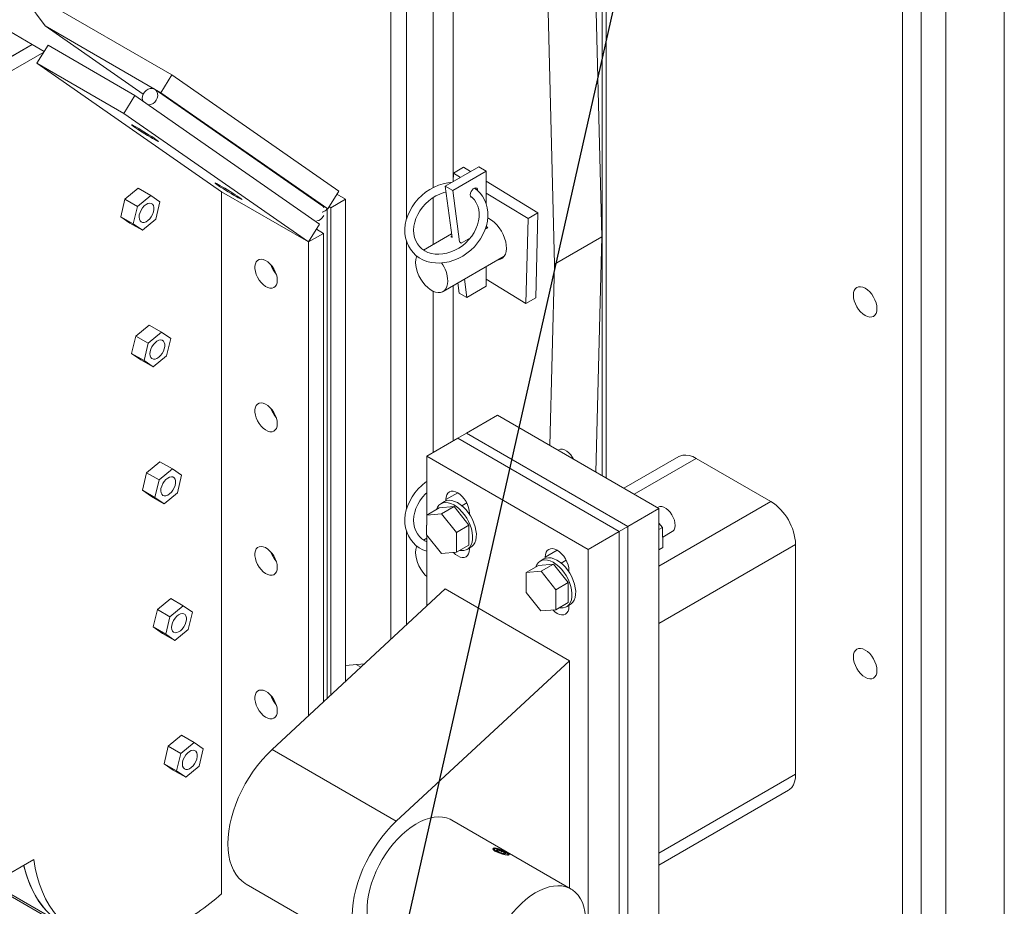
# Model space of a CAD drawing. Header units: millimetres. Extents: x 525 to 29324, y 175 to 20618.
# Tile 332 of 588: x 20496 to 21056, y 11142 to 11646. Entities that reach past the tile are written whole.
import ezdxf

# ---------------------------------------------------------------- set-up
doc = ezdxf.new("R2010")
doc.units = ezdxf.units.MM
doc.linetypes.add('SLD-Continua', pattern=[0])
doc.layers.add('COTAS', color=1, linetype='SLD-Continua')
doc.styles.get("Standard").update_dxf_attribs({"font": 'ARIALN.TTF'})
doc.dimstyles.new('SLDDIMSTYLE1', dxfattribs={"dimtxt": 0.18, "dimasz": 122.5, "dimexe": 0, "dimexo": 0.0625, "dimgap": 0, "dimtad": 0, "dimtih": 1, "dimtoh": 1, "dimdec": 0, "dimrnd": 1e-09, "dimzin": 0, "dimdsep": 46, "dimtxsty": 'Standard', "dimblk1": 'NONE', "dimblk2": 'NONE', "dimsah": 1, "dimcen": 0.09, "dimadec": 0, "dimazin": 0, "dimtfac": 122.5, "dimtdec": 0, "dimtofl": 0, "dimtmove": 0, "dimatfit": 3, "dimldrblk": 'NONE', "dimfxl": 1, "dimfrac": 2, "dimtolj": 1, "dimtzin": 0, "dimarcsym": 0})

# ---------------------------------------------------------------- blocks, each defined once
blk = doc.blocks.new('_None')

msp = doc.modelspace()

# ---------------------------------------------------------------- linework, layer by layer
at = {"color": 7, "linetype": 'SLD-Continua', "lineweight": 18, "ltscale": 35}
for p, q in [((21056.35, 11930.45), (21056.35, 10931.38)), ((21056.35, 11930.45), (21056.35, 10931.38)), ((21056.35, 11930.45), (21056.35, 10931.38)), ((21056.35, 11930.45), (21056.35, 10931.38)), ((21056.35, 11930.45), (21056.35, 10931.38)), ((21056.35, 11930.45), (21056.35, 10931.38)), ((21023.11, 10845.58), (21023.11, 11923.55)), ((21023.11, 10845.58), (21023.11, 11923.55)), ((21023.11, 10845.58), (21023.11, 11923.55)), ((21023.11, 10845.58), (21023.11, 11923.55)), ((21023.11, 10845.58), (21023.11, 11923.55)), ((21023.11, 10845.58), (21023.11, 11923.55)), ((21008.97, 10837.42), (21008.97, 11915.39)), ((21008.97, 10837.42), (21008.97, 11915.39)), ((21008.97, 10837.42), (21008.97, 11915.39)), ((21008.97, 10837.42), (21008.97, 11915.39)), ((21008.97, 10837.42), (21008.97, 11915.39)), ((21008.97, 10837.42), (21008.97, 11915.39)), ((21008.97, 10837.42), (21008.97, 11915.39)), ((20998.37, 10831.3), (20998.37, 11909.27)), ((20827.46, 11748.66), (20827.46, 11386.49)), ((20829.72, 11753.01), (20829.72, 11385.19)), ((20827.28, 11522.39), (20821.83, 11739.2)), ((20800.34, 11506.84), (20794.66, 11732.77)), ((20707.16, 11293.4), (20707.16, 11671.92)), ((20716.14, 11532.71), (20716.14, 11672.34)), ((20582.5, 11614.61), (20502.6, 11660.73)), ((20742.64, 11553.78), (20742.64, 11659.6)), ((20464.08, 11654.35), (20502.97, 11631.9)), ((20499.98, 11656.47), (20510.46, 11642.35)), ((20731.16, 11550.4), (20731.16, 11656.5)), ((20510.46, 11642.35), (20566.18, 11603.58)), ((20510.46, 11642.35), (20576.22, 11604.4)), ((20502.97, 11631.9), (20276.69, 11501.31)), ((20503.05, 11631.85), (20283.43, 11505.1)), ((20503.07, 11631.83), (20502.97, 11631.9)), ((20509.84, 11627.92), (20503.05, 11631.85)), ((20511.99, 11631.42), (20505.71, 11621.2)), ((20561.49, 11602.85), (20511.99, 11631.42)), ((20509.54, 11627.43), (20308.34, 11511.31)), ((20555.2, 11592.64), (20505.71, 11621.2)), ((20610.82, 11548.06), (20505.71, 11621.2)), ((20576.22, 11604.4), (20582.5, 11614.61)), ((20582.5, 11614.61), (20677.53, 11548.49)), ((20561.49, 11602.85), (20555.2, 11592.64)), ((20666.6, 11529.71), (20561.49, 11602.85)), ((20667.95, 11540.17), (20572.92, 11606.29)), ((20576.22, 11604.4), (20671.24, 11538.28)), ((20660.32, 11519.5), (20555.2, 11592.64)), ((20738.15, 11551.19), (20757.24, 11562.21)), ((20742.39, 11548.74), (20761.48, 11559.76)), ((20742.81, 11558.72), (20742.69, 11553.81)), ((20742.81, 11558.72), (20748.47, 11561.98)), ((20746.88, 11556.23), (20742.81, 11558.72)), ((20752.54, 11559.49), (20748.47, 11561.98)), ((20757.24, 11562.21), (20761.48, 11559.76)), ((20761.48, 11559.76), (20761.48, 11540.99)), ((20790.88, 11536.06), (20761.48, 11554.03)), ((20563.39, 11550.06), (20555.8, 11543.79)), ((20570.46, 11545.98), (20562.88, 11539.71)), ((20570.46, 11545.98), (20563.39, 11550.06)), ((20575.67, 11542.35), (20570.46, 11545.98)), ((20660.32, 11519.5), (20610.82, 11548.06)), ((20610.82, 11148.73), (20610.82, 11548.06)), ((20660.32, 11519.5), (20610.82, 11548.06)), ((20671.24, 11538.28), (20677.53, 11548.49)), ((20681.39, 11543.88), (20676.45, 11546.73)), ((20738.15, 11551.19), (20742.39, 11548.74)), ((20741.96, 11522.04), (20738.15, 11551.19)), ((20746.21, 11519.59), (20742.39, 11548.74)), ((20785.22, 11532.8), (20761.48, 11547.31)), ((20555.8, 11543.79), (20553.44, 11533.89)), ((20562.88, 11539.71), (20555.8, 11543.79)), ((20573.3, 11532.45), (20575.67, 11542.35)), ((20672.9, 11538.98), (20681.39, 11543.88)), ((20681.39, 11543.88), (20681.39, 11269.53)), ((20731.16, 11518.03), (20731.16, 11544.63)), ((20562.88, 11539.71), (20560.51, 11529.81)), ((20667.83, 11540.25), (20671.24, 11538.28)), ((20670.83, 11259.76), (20670.83, 11538.52)), ((20672, 11539.5), (20672.9, 11538.98)), ((20672.9, 11538.98), (20672.9, 11261.68)), ((20785.22, 11532.8), (20790.88, 11536.06)), ((20789.63, 11487.81), (20790.88, 11536.06)), ((20560.51, 11529.81), (20553.44, 11533.89)), ((20553.44, 11533.89), (20558.65, 11530.26)), ((20565.72, 11526.18), (20558.65, 11530.26)), ((20560.51, 11529.81), (20565.72, 11526.18)), ((20565.72, 11526.18), (20573.3, 11532.45)), ((20660.32, 11519.5), (20666.6, 11529.71)), ((20668.62, 11534.02), (20668.91, 11534.55)), ((20783.97, 11484.54), (20785.22, 11532.8)), ((20668.8, 11524.39), (20660.32, 11519.5)), ((20668.8, 11524.39), (20664.76, 11526.72)), ((20668.8, 11524.39), (20668.8, 11257.88)), ((20741.69, 11524.11), (20725.77, 11514.92)), ((20762.37, 11527.6), (20760.88, 11526.74)), ((20761.48, 11528.54), (20761.48, 11527.09)), ((20660.32, 11250.02), (20660.32, 11519.5)), ((20716.14, 11367.75), (20716.14, 11519.72)), ((20741.88, 11522.71), (20741.22, 11522.33)), ((20752.4, 11521.85), (20747.23, 11518.87)), ((20800.34, 11506.84), (20827.28, 11522.39)), ((20827.28, 11522.39), (20823.89, 11388.55)), ((20736.87, 11491.31), (20771.71, 11511.42)), ((20800.34, 11506.84), (20797.73, 11403.65)), ((20761.48, 11505.52), (20761.48, 11494.43)), ((20746.1, 11490.44), (20745.35, 11496.2)), ((20750.34, 11488), (20748.99, 11498.31)), ((20761.48, 11498.29), (20783.97, 11484.54)), ((20731.16, 11399.72), (20731.16, 11491.54)), ((20742.64, 11406.35), (20742.64, 11494.64)), ((20746.1, 11490.44), (20750.34, 11488)), ((20761.48, 11494.43), (20750.34, 11488)), ((20783.97, 11484.54), (20789.63, 11487.81)), ((20569.55, 11472.26), (20561.97, 11465.99)), ((20576.62, 11468.18), (20569.04, 11461.91)), ((20576.62, 11468.18), (20569.55, 11472.26)), ((20581.83, 11464.55), (20576.62, 11468.18)), ((20561.97, 11465.99), (20559.6, 11456.09)), ((20569.04, 11461.91), (20561.97, 11465.99)), ((20569.04, 11461.91), (20566.67, 11452.01)), ((20579.46, 11454.66), (20581.83, 11464.55)), ((20566.67, 11452.01), (20559.6, 11456.09)), ((20559.6, 11456.09), (20564.81, 11452.47)), ((20571.88, 11448.38), (20564.81, 11452.47)), ((20566.67, 11452.01), (20571.88, 11448.38)), ((20571.88, 11448.38), (20579.46, 11454.66)), ((20750.17, 11410.7), (20767.85, 11420.9)), ((20859.77, 11367.84), (20767.85, 11420.9)), ((20727.54, 11397.64), (20745.22, 11407.84)), ((20750.17, 11410.7), (20745.22, 11407.84)), ((20745.22, 11407.84), (20837.14, 11354.79)), ((20837.14, 11354.79), (20745.22, 11407.84)), ((20750.17, 11410.7), (20842.09, 11357.64)), ((20842.09, 11357.64), (20750.17, 11410.7)), ((20802.74, 11401.28), (20802.29, 11401.02)), ((20819.47, 11344.58), (20727.54, 11397.64)), ((20727.54, 11397.64), (20727.54, 11358.46)), ((20870.99, 11397.37), (20839.8, 11379.37)), ((20845.66, 11375.99), (20880.99, 11396.38)), ((20923.41, 11371.89), (20880.99, 11396.38)), ((20575.71, 11394.46), (20568.13, 11388.19)), ((20582.78, 11390.38), (20575.2, 11384.11)), ((20582.78, 11390.38), (20575.71, 11394.46)), ((20587.99, 11386.76), (20582.78, 11390.38)), ((20568.13, 11388.19), (20565.76, 11378.3)), ((20575.2, 11384.11), (20568.13, 11388.19)), ((20575.2, 11384.11), (20572.83, 11374.21)), ((20585.63, 11376.86), (20587.99, 11386.76)), ((20572.83, 11374.21), (20565.76, 11378.3)), ((20565.76, 11378.3), (20570.97, 11374.67)), ((20578.04, 11370.59), (20570.97, 11374.67)), ((20572.83, 11374.21), (20578.04, 11370.59)), ((20578.04, 11370.59), (20585.63, 11376.86)), ((20738.5, 11372.94), (20745.22, 11376.81)), ((20738.5, 11372.94), (20738.5, 11372.21)), ((20734.63, 11368.2), (20727.56, 11364.12)), ((20743.12, 11368.93), (20734.63, 11368.2)), ((20737.72, 11371.84), (20735.6, 11370.62)), ((20743.12, 11368.93), (20736.05, 11364.85)), ((20751.6, 11358.35), (20743.12, 11368.93)), ((20750.37, 11371.06), (20747.57, 11369.44)), ((20842.09, 11357.64), (20859.77, 11367.84)), ((20859.31, 11368.64), (20858.85, 11368.37)), ((20859.77, 11335.16), (20923.41, 11371.89)), ((20859.77, 11057.52), (20859.77, 11367.84)), ((20727.56, 11364.12), (20727.53, 11352.82)), ((20736.05, 11364.85), (20727.56, 11364.12)), ((20744.53, 11354.27), (20736.05, 11364.85)), ((20751.94, 11364.45), (20751.94, 11365.18)), ((20751.6, 11358.35), (20744.53, 11354.27)), ((20751.57, 11347.05), (20751.6, 11358.35)), ((20842.09, 11357.64), (20837.14, 11354.79)), ((20842.09, 11357.64), (20842.09, 11071.82)), ((20842.09, 11047.32), (20842.09, 11357.64)), ((20859.77, 11359.49), (20861.75, 11357.12)), ((20861.75, 11357.12), (20859.77, 11355.98)), ((20861.75, 11357.12), (20862.03, 11345.65)), ((20716.14, 11301.71), (20716.14, 11354.76)), ((20727.54, 11350.99), (20725.77, 11349.96)), ((20727.53, 11352.82), (20736, 11342.24)), ((20727.54, 11352.8), (20727.54, 11312.28)), ((20744.5, 11342.97), (20744.53, 11354.27)), ((20819.47, 11344.58), (20837.14, 11354.79)), ((20837.14, 11354.79), (20837.14, 11068.96)), ((20837.14, 11068.96), (20837.14, 11354.79)), ((20861.88, 11351.65), (20867.31, 11354.78)), ((20751.57, 11347.05), (20744.5, 11342.97)), ((20750.6, 11344.64), (20752.72, 11345.86)), ((20751.94, 11344.77), (20751.94, 11345.41)), ((20795.07, 11340.29), (20801.79, 11344.17)), ((20819.47, 11058.76), (20819.47, 11344.58)), ((20859.77, 11302.51), (20937.55, 11347.4)), ((20862.03, 11345.65), (20859.77, 11344.34)), ((20937.55, 11216.74), (20937.55, 11347.4)), ((20736, 11342.24), (20744.5, 11342.97)), ((20794.29, 11339.19), (20792.17, 11337.97)), ((20795.07, 11340.29), (20795.07, 11339.56)), ((20791.2, 11335.55), (20784.12, 11331.47)), ((20799.69, 11336.28), (20791.2, 11335.55)), ((20799.69, 11336.28), (20792.62, 11332.2)), ((20808.17, 11325.71), (20799.69, 11336.28)), ((20806.94, 11338.41), (20804.14, 11336.79)), ((20784.12, 11331.47), (20784.1, 11320.17)), ((20792.62, 11332.2), (20784.12, 11331.47)), ((20801.1, 11321.63), (20792.62, 11332.2)), ((20808.51, 11331.81), (20808.51, 11332.53)), ((20738.15, 11322.1), (20639.54, 11230.77)), ((20808.86, 11281.29), (20738.15, 11322.1)), ((20808.17, 11325.71), (20801.1, 11321.63)), ((20808.14, 11314.41), (20808.17, 11325.71)), ((20581.87, 11316.67), (20574.29, 11310.4)), ((20588.95, 11312.59), (20581.87, 11316.67)), ((20784.1, 11320.17), (20792.57, 11309.6)), ((20801.07, 11310.32), (20801.1, 11321.63)), ((20588.95, 11312.59), (20581.36, 11306.32)), ((20594.16, 11308.96), (20588.95, 11312.59)), ((20808.14, 11314.41), (20801.07, 11310.32)), ((20807.17, 11311.99), (20809.29, 11313.21)), ((20808.51, 11312.12), (20808.51, 11312.76)), ((20574.29, 11310.4), (20571.92, 11300.5)), ((20581.36, 11306.32), (20574.29, 11310.4)), ((20581.36, 11306.32), (20578.99, 11296.42)), ((20591.79, 11299.06), (20594.16, 11308.96)), ((20792.57, 11309.6), (20801.07, 11310.32)), ((20578.99, 11296.42), (20571.92, 11300.5)), ((20571.92, 11300.5), (20577.14, 11296.87)), ((20584.21, 11292.79), (20577.14, 11296.87)), ((20578.99, 11296.42), (20584.21, 11292.79)), ((20584.21, 11292.79), (20591.79, 11299.06)), ((20692.2, 11279.55), (20681.39, 11278.61)), ((20690.07, 11277.58), (20687.38, 11279.13)), ((20808.86, 11281.29), (20710.25, 11189.96)), ((20808.86, 11151.95), (20808.86, 11281.29)), ((20588.04, 11238.87), (20580.46, 11232.6)), ((20595.11, 11234.79), (20588.04, 11238.87)), ((20580.46, 11232.6), (20578.09, 11222.7)), ((20587.53, 11228.52), (20580.46, 11232.6)), ((20595.11, 11234.79), (20587.53, 11228.52)), ((20600.32, 11231.16), (20595.11, 11234.79)), ((20587.53, 11228.52), (20585.16, 11218.62)), ((20597.95, 11221.27), (20600.32, 11231.16)), ((20710.25, 11189.96), (20639.54, 11230.77)), ((20585.16, 11218.62), (20578.09, 11222.7)), ((20578.09, 11222.7), (20583.3, 11219.08)), ((20590.37, 11214.99), (20597.95, 11221.27)), ((20590.37, 11214.99), (20583.3, 11219.08)), ((20585.16, 11218.62), (20590.37, 11214.99)), ((20859.77, 11171.84), (20937.55, 11216.74)), ((20859.77, 11165.08), (20933.41, 11207.58)), ((20809.76, 11151.43), (20741.88, 11190.61)), ((20766.23, 11174.37), (20765.4, 11174.2)), ((20767.25, 11173.75), (20767.44, 11173.18)), ((20768.62, 11172.55), (20769.02, 11173.59)), ((20771.31, 11171.58), (20771.67, 11172.49)), ((20774.27, 11170.76), (20773.77, 11171.45)), ((20365.31, 11088.29), (20503.83, 11168.23)), ((20538.33, 11119.91), (20479.22, 11154.03)), ((20480.2, 11154.59), (20521.04, 11131.02)), ((20624.77, 11154.28), (20695.48, 11113.47))]:
    msp.add_line(p, q, dxfattribs=at)
at = {"color": 7, "linetype": 'SLD-Continua', "lineweight": 18, "ltscale": 35, "flags": 128}
for points in [[(20573.6, 11600.15), (20574.18, 11601.37), (20574.45, 11602.65), (20574.39, 11603.9), (20574.02, 11605.02), (20573.35, 11605.94), (20572.44, 11606.57), (20571.35, 11606.88), (20570.17, 11606.84), (20568.98, 11606.45), (20567.87, 11605.75), (20566.92, 11604.79), (20566.21, 11603.63), (20565.78, 11602.36), (20565.67, 11601.08), (20565.89, 11599.89), (20565.93, 11599.76)], [(20571.52, 11578.42), (20570.15, 11579.22), (20568.66, 11580.11), (20567.11, 11581.05), (20565.57, 11582), (20564.1, 11582.93), (20562.76, 11583.8), (20561.6, 11584.57), (20560.67, 11585.21), (20560.01, 11585.69), (20559.64, 11586), (20559.59, 11586.12), (20559.85, 11586.04), (20560.41, 11585.78), (20561.26, 11585.33), (20562.34, 11584.72), (20563.63, 11583.98), (20565.07, 11583.13), (20566.59, 11582.21), (20568.14, 11581.26), (20569.66, 11580.31), (20571.07, 11579.4), (20572.33, 11578.58), (20573.38, 11577.87), (20574.18, 11577.31), (20574.69, 11576.91), (20574.9, 11576.7), (20574.8, 11576.68), (20574.39, 11576.85), (20573.68, 11577.21), (20572.71, 11577.74), (20571.52, 11578.42)], [(20619.03, 11545.35), (20617.66, 11546.16), (20616.17, 11547.04), (20614.63, 11547.99), (20613.09, 11548.94), (20611.61, 11549.87), (20610.27, 11550.74), (20609.11, 11551.51), (20608.18, 11552.15), (20607.52, 11552.63), (20607.16, 11552.94), (20607.1, 11553.06), (20607.36, 11552.98), (20607.93, 11552.71), (20608.77, 11552.27), (20609.85, 11551.66), (20611.14, 11550.92), (20612.58, 11550.07), (20614.1, 11549.15), (20615.65, 11548.2), (20617.17, 11547.25), (20618.58, 11546.34), (20619.84, 11545.52), (20620.89, 11544.81), (20621.69, 11544.25), (20622.21, 11543.85), (20622.42, 11543.64), (20622.31, 11543.62), (20621.9, 11543.79), (20621.19, 11544.15), (20620.22, 11544.68), (20619.03, 11545.35)], [(20742.11, 11553.47), (20739.56, 11553.21), (20736.93, 11552.65), (20734.31, 11551.82), (20731.75, 11550.73), (20729.28, 11549.38), (20726.93, 11547.79), (20724.72, 11546), (20722.68, 11544), (20720.85, 11541.84), (20719.23, 11539.54), (20717.86, 11537.11), (20716.75, 11534.61), (20715.92, 11532.04), (20715.38, 11529.46), (20715.13, 11526.88), (20715.18, 11524.35), (20715.53, 11521.9), (20716.18, 11519.56), (20717.11, 11517.36), (20718.31, 11515.33), (20719.76, 11513.5), (20721.45, 11511.88), (20723.34, 11510.49), (20725.42, 11509.36), (20727.67, 11508.48), (20730.05, 11507.87), (20732.54, 11507.55), (20735.11, 11507.51), (20737.74, 11507.76), (20740.37, 11508.29), (20742.99, 11509.09), (20745.55, 11510.17), (20748.04, 11511.49), (20750.4, 11513.06), (20752.63, 11514.84), (20754.68, 11516.81), (20756.53, 11518.96), (20758.17, 11521.26), (20759.56, 11523.67), (20760.69, 11526.17), (20761.55, 11528.73), (20762.12, 11531.31), (20762.39, 11533.89), (20762.37, 11536.43), (20762.04, 11538.89), (20761.42, 11541.24), (20760.51, 11543.45), (20759.34, 11545.5), (20757.91, 11547.35), (20756.24, 11548.99), (20754.78, 11550.09)], [(20752.4, 11545.62), (20753.39, 11544.83), (20754.7, 11543.38), (20755.78, 11541.72), (20756.6, 11539.89), (20757.14, 11537.91), (20757.4, 11535.81), (20757.37, 11533.65), (20757.06, 11531.43), (20756.47, 11529.2), (20755.61, 11527), (20754.5, 11524.84), (20753.15, 11522.77), (20751.57, 11520.82), (20749.8, 11519.02), (20747.86, 11517.39), (20745.78, 11515.97), (20743.59, 11514.77), (20741.34, 11513.81), (20739.05, 11513.11), (20736.76, 11512.67), (20734.51, 11512.49), (20732.33, 11512.59), (20730.25, 11512.95), (20728.29, 11513.56), (20726.49, 11514.43), (20724.87, 11515.54), (20723.45, 11516.88), (20722.25, 11518.43), (20721.3, 11520.18), (20720.63, 11522.1), (20720.23, 11524.14), (20720.11, 11526.27), (20720.28, 11528.47), (20720.73, 11530.69), (20721.46, 11532.91), (20722.45, 11535.1), (20723.68, 11537.21), (20725.15, 11539.23), (20726.83, 11541.11), (20728.69, 11542.82), (20730.71, 11544.35), (20732.84, 11545.66), (20735.07, 11546.74), (20737.34, 11547.57), (20738.58, 11547.88)], [(20752.29, 11546.29), (20752.42, 11547.2), (20752.79, 11548.15), (20753.35, 11549.02), (20754.05, 11549.71), (20754.78, 11550.14), (20755.47, 11550.24), (20756.04, 11550.02), (20756.41, 11549.5), (20756.53, 11548.74)], [(20753.43, 11544.77), (20753.35, 11544.78), (20752.79, 11545), (20752.42, 11545.52), (20752.29, 11546.29)], [(20566.79, 11530.66), (20567.84, 11531.04), (20568.9, 11531.74), (20569.91, 11532.7), (20570.8, 11533.88), (20571.53, 11535.2), (20572.04, 11536.57), (20572.3, 11537.91), (20572.29, 11539.14), (20572.03, 11540.17), (20571.51, 11540.95), (20570.78, 11541.42), (20569.88, 11541.55), (20568.87, 11541.34), (20567.81, 11540.8), (20566.76, 11539.97), (20565.8, 11538.89), (20564.98, 11537.63), (20564.36, 11536.27), (20563.97, 11534.91), (20563.84, 11533.61), (20563.98, 11532.47), (20564.38, 11531.56), (20565.01, 11530.93), (20565.83, 11530.63), (20566.79, 11530.66)], [(20668.95, 11539.07), (20668.37, 11539.81), (20667.95, 11540.17)], [(20668.03, 11536.39), (20668.28, 11536.47), (20669.37, 11536.94)], [(20772.94, 11515.8), (20772.85, 11517.66), (20772.51, 11519.64), (20771.92, 11521.67), (20771.1, 11523.7), (20770.06, 11525.67), (20768.85, 11527.53), (20767.48, 11529.23), (20766.01, 11530.72), (20764.46, 11531.97), (20762.89, 11532.93), (20762.29, 11533.22)], [(20761.44, 11528.45), (20761.64, 11528.28), (20762.37, 11527.6)], [(20768.07, 11509.32), (20768.38, 11509.35), (20769.65, 11509.69), (20770.75, 11510.36), (20771.65, 11511.33), (20772.33, 11512.59), (20772.76, 11514.09), (20772.94, 11515.8)], [(20642.5, 11497.74), (20642.37, 11499.3), (20641.98, 11500.94), (20641.36, 11502.6), (20640.52, 11504.21), (20639.5, 11505.71), (20638.34, 11507.03), (20637.1, 11508.12), (20635.81, 11508.94), (20634.54, 11509.45), (20633.33, 11509.63), (20632.24, 11509.47), (20631.3, 11508.99), (20630.57, 11508.19), (20630.06, 11507.12), (20629.8, 11505.81), (20629.8, 11504.32), (20630.06, 11502.72), (20630.57, 11501.06), (20631.3, 11499.41), (20632.24, 11497.85), (20633.33, 11496.43), (20634.54, 11495.22), (20635.81, 11494.26), (20637.1, 11493.59), (20638.34, 11493.25), (20639.5, 11493.23), (20640.52, 11493.56), (20641.36, 11494.2), (20641.98, 11495.14), (20642.37, 11496.34), (20642.5, 11497.74)], [(20721.9, 11511.58), (20721.68, 11511.04), (20721.3, 11509.55), (20721.18, 11507.88), (20721.3, 11506.06), (20721.68, 11504.14), (20722.29, 11502.18), (20723.12, 11500.24), (20724.15, 11498.35), (20725.34, 11496.58), (20726.68, 11494.98), (20728.12, 11493.58), (20729.61, 11492.43), (20731.13, 11491.55), (20732.63, 11490.98), (20734.06, 11490.72), (20735.4, 11490.78), (20736.6, 11491.17), (20737.63, 11491.86), (20738.46, 11492.85), (20739.07, 11494.11), (20739.44, 11495.59), (20739.56, 11497.26)], [(20983.87, 11481.55), (20983.74, 11483.13), (20983.36, 11484.81), (20982.74, 11486.51), (20981.9, 11488.17), (20980.88, 11489.72), (20979.72, 11491.11), (20978.46, 11492.27), (20977.15, 11493.18), (20975.84, 11493.79), (20974.58, 11494.07), (20973.42, 11494.03), (20972.4, 11493.65), (20971.57, 11492.96), (20970.95, 11491.97), (20970.56, 11490.74), (20970.43, 11489.3), (20970.56, 11487.71), (20970.95, 11486.04), (20971.57, 11484.34), (20972.4, 11482.68), (20973.42, 11481.13), (20974.58, 11479.74), (20975.84, 11478.57), (20977.15, 11477.66), (20978.46, 11477.06), (20979.72, 11476.77), (20980.88, 11476.82), (20981.9, 11477.19), (20982.74, 11477.89), (20983.36, 11478.87), (20983.74, 11480.11), (20983.87, 11481.55)], [(20572.95, 11452.87), (20574, 11453.25), (20575.06, 11453.94), (20576.07, 11454.91), (20576.97, 11456.09), (20577.69, 11457.4), (20578.2, 11458.78), (20578.46, 11460.12), (20578.46, 11461.34), (20578.19, 11462.38), (20577.67, 11463.15), (20576.94, 11463.62), (20576.04, 11463.76), (20575.03, 11463.55), (20573.97, 11463.01), (20572.92, 11462.17), (20571.96, 11461.09), (20571.15, 11459.83), (20570.52, 11458.48), (20570.14, 11457.11), (20570.01, 11455.81), (20570.14, 11454.68), (20570.54, 11453.76), (20571.17, 11453.14), (20571.99, 11452.83), (20572.95, 11452.87)], [(20642.5, 11416.08), (20642.37, 11417.63), (20641.98, 11419.27), (20641.36, 11420.93), (20640.52, 11422.55), (20639.5, 11424.04), (20638.34, 11425.37), (20637.1, 11426.46), (20635.81, 11427.28), (20634.54, 11427.79), (20633.33, 11427.97), (20632.24, 11427.81), (20631.3, 11427.32), (20630.57, 11426.53), (20630.06, 11425.45), (20629.8, 11424.15), (20629.8, 11422.66), (20630.06, 11421.05), (20630.57, 11419.39), (20631.3, 11417.75), (20632.24, 11416.19), (20633.33, 11414.77), (20634.54, 11413.56), (20635.81, 11412.6), (20637.1, 11411.93), (20638.34, 11411.58), (20639.5, 11411.57), (20640.52, 11411.89), (20641.36, 11412.54), (20641.98, 11413.48), (20642.37, 11414.67), (20642.5, 11416.08)], [(20802.74, 11401.28), (20802.79, 11401.31), (20803.75, 11401.63), (20804.85, 11401.6), (20806.04, 11401.24), (20807.26, 11400.56), (20808.46, 11399.58), (20809.58, 11398.37)], [(20809.58, 11398.37), (20810.57, 11396.96), (20811.15, 11395.91)], [(20880.99, 11396.38), (20878.97, 11397.37), (20877, 11398.02), (20875.11, 11398.29), (20873.34, 11398.2), (20871.72, 11397.73), (20870.99, 11397.37)], [(20579.12, 11375.07), (20580.16, 11375.45), (20581.22, 11376.14), (20582.23, 11377.11), (20583.13, 11378.29), (20583.85, 11379.61), (20584.36, 11380.98), (20584.62, 11382.32), (20584.62, 11383.55), (20584.35, 11384.58), (20583.84, 11385.36), (20583.11, 11385.83), (20582.21, 11385.96), (20581.19, 11385.75), (20580.13, 11385.21), (20579.09, 11384.37), (20578.13, 11383.29), (20577.31, 11382.03), (20576.69, 11380.68), (20576.3, 11379.31), (20576.17, 11378.02), (20576.31, 11376.88), (20576.7, 11375.97), (20577.33, 11375.34), (20578.15, 11375.03), (20579.12, 11375.07)], [(20727.54, 11383.25), (20726.93, 11382.83), (20724.72, 11381.03), (20722.68, 11379.04), (20720.85, 11376.88), (20719.23, 11374.57), (20717.86, 11372.15), (20716.75, 11369.65), (20715.92, 11367.08), (20715.38, 11364.5), (20715.13, 11361.92), (20715.18, 11359.39), (20715.53, 11356.94), (20716.18, 11354.6), (20717.11, 11352.4), (20718.31, 11350.37), (20719.76, 11348.54), (20721.45, 11346.92), (20723.34, 11345.53), (20725.42, 11344.39), (20727.54, 11343.57)], [(20727.54, 11348.96), (20726.49, 11349.47), (20724.87, 11350.57), (20723.45, 11351.91), (20722.25, 11353.47), (20721.3, 11355.22), (20720.63, 11357.14), (20720.23, 11359.18), (20720.11, 11361.31), (20720.28, 11363.51), (20720.73, 11365.73), (20721.46, 11367.95), (20722.45, 11370.14), (20723.68, 11372.25), (20725.15, 11374.27), (20726.83, 11376.15), (20727.54, 11376.8)], [(20737.72, 11371.84), (20737.73, 11371.85), (20738.96, 11372.35), (20740.35, 11372.54), (20741.84, 11372.41), (20743.41, 11371.96), (20745.03, 11371.21), (20746.65, 11370.16), (20748.24, 11368.85), (20749.76, 11367.31), (20751.17, 11365.56), (20752.44, 11363.66), (20753.54, 11361.65), (20754.45, 11359.57), (20755.14, 11357.47), (20755.6, 11355.41)], [(20751.94, 11365.18), (20751.81, 11366.77), (20751.43, 11368.45), (20750.81, 11370.15), (20749.97, 11371.8), (20748.95, 11373.36), (20747.79, 11374.74), (20746.53, 11375.91), (20745.22, 11376.82), (20743.91, 11377.42), (20742.65, 11377.71), (20741.49, 11377.66), (20740.47, 11377.29), (20739.64, 11376.59), (20739.01, 11375.61), (20738.63, 11374.37), (20738.5, 11372.94)], [(20733.03, 11367.28), (20733.05, 11367.36), (20733.69, 11368.71), (20734.55, 11369.81), (20735.61, 11370.62), (20736.84, 11371.13), (20738.22, 11371.32), (20739.72, 11371.19), (20741.29, 11370.74), (20742.91, 11369.98), (20744.53, 11368.94), (20746.12, 11367.63), (20747.64, 11366.08), (20749.05, 11364.34), (20750.32, 11362.44), (20751.42, 11360.42), (20752.33, 11358.35), (20753.02, 11356.25), (20753.47, 11354.19)], [(20859.31, 11368.64), (20859.35, 11368.66), (20860.32, 11368.98), (20861.42, 11368.96), (20862.61, 11368.59), (20863.83, 11367.91), (20865.03, 11366.94), (20866.15, 11365.72)], [(20866.15, 11365.72), (20867.13, 11364.31), (20867.94, 11362.78), (20868.53, 11361.21), (20868.88, 11359.65), (20868.96, 11358.19), (20868.78, 11356.9), (20868.35, 11355.83), (20867.68, 11355.04), (20867.31, 11354.78)], [(20755.6, 11355.41), (20755.81, 11353.43), (20755.78, 11351.57), (20755.5, 11349.89), (20754.98, 11348.41), (20754.23, 11347.18), (20753.26, 11346.22), (20752.72, 11345.86)], [(20753.47, 11354.19), (20753.69, 11352.2), (20753.66, 11350.35), (20753.38, 11348.66), (20752.85, 11347.19), (20752.1, 11345.96), (20751.14, 11345), (20749.99, 11344.34), (20748.68, 11343.99), (20747.24, 11343.96), (20746.42, 11344.08)], [(20642.5, 11334.41), (20642.37, 11335.97), (20641.98, 11337.61), (20641.36, 11339.27), (20640.52, 11340.88), (20639.5, 11342.38), (20638.34, 11343.7), (20637.1, 11344.79), (20635.81, 11345.61), (20634.54, 11346.12), (20633.33, 11346.3), (20632.24, 11346.15), (20631.3, 11345.66), (20630.57, 11344.86), (20630.06, 11343.79), (20629.8, 11342.48), (20629.8, 11341), (20630.06, 11339.39), (20630.57, 11337.73), (20631.3, 11336.09), (20632.24, 11334.52), (20633.33, 11333.1), (20634.54, 11331.89), (20635.81, 11330.93), (20637.1, 11330.26), (20638.34, 11329.92), (20639.5, 11329.91), (20640.52, 11330.23), (20641.36, 11330.87), (20641.98, 11331.81), (20642.37, 11333.01), (20642.5, 11334.41)], [(20721.9, 11346.62), (20721.68, 11346.07), (20721.3, 11344.59), (20721.18, 11342.91), (20721.3, 11341.09), (20721.68, 11339.18), (20722.29, 11337.22), (20723.12, 11335.27), (20724.15, 11333.39), (20725.34, 11331.62), (20726.68, 11330.02), (20727.54, 11329.14)], [(20742.78, 11342.83), (20743.91, 11341.79), (20745.22, 11340.88), (20746.53, 11340.28), (20747.79, 11339.99), (20748.95, 11340.04), (20749.97, 11340.42), (20750.81, 11341.11), (20751.43, 11342.09), (20751.81, 11343.33), (20751.94, 11344.77)], [(20808.51, 11332.53), (20808.38, 11334.12), (20808, 11335.8), (20807.37, 11337.5), (20806.54, 11339.16), (20805.52, 11340.71), (20804.36, 11342.09), (20803.1, 11343.26), (20801.79, 11344.17), (20800.48, 11344.78), (20799.22, 11345.06), (20798.06, 11345.02), (20797.04, 11344.64), (20796.2, 11343.94), (20795.58, 11342.96), (20795.2, 11341.73), (20795.07, 11340.29)], [(20789.59, 11334.63), (20789.62, 11334.71), (20790.26, 11336.07), (20791.12, 11337.16), (20792.18, 11337.97), (20793.41, 11338.48), (20794.79, 11338.67), (20796.29, 11338.54), (20797.86, 11338.09), (20799.48, 11337.34), (20801.1, 11336.29), (20802.69, 11334.98), (20804.2, 11333.43), (20805.61, 11331.69), (20806.89, 11329.79), (20807.99, 11327.78), (20808.89, 11325.7), (20809.58, 11323.6), (20810.04, 11321.54)], [(20794.29, 11339.19), (20794.3, 11339.2), (20795.53, 11339.71), (20796.91, 11339.9), (20798.41, 11339.76), (20799.98, 11339.32), (20801.6, 11338.56), (20803.22, 11337.51), (20804.81, 11336.2), (20806.33, 11334.66), (20807.74, 11332.91), (20809.01, 11331.01), (20810.11, 11329), (20811.02, 11326.92), (20811.71, 11324.83), (20812.16, 11322.76)], [(20812.16, 11322.76), (20812.38, 11320.78), (20812.35, 11318.92), (20812.07, 11317.24), (20811.54, 11315.76), (20810.79, 11314.53), (20809.83, 11313.58), (20809.29, 11313.21)], [(20810.04, 11321.54), (20810.26, 11319.55), (20810.22, 11317.7), (20809.94, 11316.01), (20809.42, 11314.54), (20808.67, 11313.31), (20807.71, 11312.35), (20806.56, 11311.69), (20805.25, 11311.34), (20803.81, 11311.31), (20802.98, 11311.43)], [(20799.35, 11310.18), (20800.48, 11309.14), (20801.79, 11308.24), (20803.1, 11307.63), (20804.36, 11307.34), (20805.52, 11307.39), (20806.54, 11307.77), (20807.37, 11308.46), (20808, 11309.44), (20808.38, 11310.68), (20808.51, 11312.12)], [(20585.28, 11297.28), (20586.33, 11297.65), (20587.39, 11298.35), (20588.4, 11299.31), (20589.29, 11300.49), (20590.02, 11301.81), (20590.53, 11303.18), (20590.79, 11304.52), (20590.78, 11305.75), (20590.51, 11306.78), (20590, 11307.56), (20589.27, 11308.03), (20588.37, 11308.16), (20587.36, 11307.95), (20586.29, 11307.41), (20585.25, 11306.58), (20584.29, 11305.5), (20583.47, 11304.24), (20582.85, 11302.88), (20582.46, 11301.52), (20582.33, 11300.22), (20582.47, 11299.08), (20582.87, 11298.17), (20583.49, 11297.54), (20584.32, 11297.24), (20585.28, 11297.28)], [(20983.87, 11275.75), (20983.74, 11277.34), (20983.36, 11279.02), (20982.74, 11280.72), (20981.9, 11282.37), (20980.88, 11283.93), (20979.72, 11285.31), (20978.46, 11286.48), (20977.15, 11287.39), (20975.84, 11287.99), (20974.58, 11288.28), (20973.42, 11288.23), (20972.4, 11287.86), (20971.57, 11287.16), (20970.95, 11286.18), (20970.56, 11284.94), (20970.43, 11283.51), (20970.56, 11281.92), (20970.95, 11280.24), (20971.57, 11278.54), (20972.4, 11276.88), (20973.42, 11275.33), (20974.58, 11273.94), (20975.84, 11272.78), (20977.15, 11271.87), (20978.46, 11271.26), (20979.72, 11270.98), (20980.88, 11271.02), (20981.9, 11271.4), (20982.74, 11272.09), (20983.36, 11273.08), (20983.74, 11274.31), (20983.87, 11275.75)], [(20642.5, 11252.75), (20642.37, 11254.3), (20641.98, 11255.94), (20641.36, 11257.61), (20640.52, 11259.22), (20639.5, 11260.72), (20638.34, 11262.04), (20637.1, 11263.13), (20635.81, 11263.95), (20634.54, 11264.46), (20633.33, 11264.64), (20632.24, 11264.48), (20631.3, 11264), (20630.57, 11263.2), (20630.06, 11262.13), (20629.8, 11260.82), (20629.8, 11259.33), (20630.06, 11257.73), (20630.57, 11256.07), (20631.3, 11254.42), (20632.24, 11252.86), (20633.33, 11251.44), (20634.54, 11250.23), (20635.81, 11249.27), (20637.1, 11248.6), (20638.34, 11248.25), (20639.5, 11248.24), (20640.52, 11248.56), (20641.36, 11249.21), (20641.98, 11250.15), (20642.37, 11251.34), (20642.5, 11252.75)], [(20591.44, 11219.48), (20592.49, 11219.86), (20593.55, 11220.55), (20594.56, 11221.52), (20595.46, 11222.7), (20596.18, 11224.01), (20596.69, 11225.39), (20596.95, 11226.73), (20596.95, 11227.95), (20596.68, 11228.99), (20596.16, 11229.76), (20595.43, 11230.23), (20594.53, 11230.37), (20593.52, 11230.16), (20592.46, 11229.62), (20591.41, 11228.78), (20590.45, 11227.7), (20589.64, 11226.44), (20589.01, 11225.09), (20588.63, 11223.72), (20588.5, 11222.43), (20588.63, 11221.29), (20589.03, 11220.37), (20589.66, 11219.75), (20590.48, 11219.44), (20591.44, 11219.48)], [(20639.54, 11230.77), (20636.69, 11227.99), (20633.95, 11224.98), (20631.32, 11221.78), (20628.82, 11218.4), (20626.47, 11214.87), (20624.29, 11211.21), (20622.3, 11207.45), (20620.5, 11203.63), (20618.92, 11199.76), (20617.56, 11195.87), (20616.44, 11192), (20615.55, 11188.16), (20614.92, 11184.4), (20614.53, 11180.73), (20614.41, 11177.18), (20614.53, 11173.79), (20614.92, 11170.56), (20615.55, 11167.53), (20616.44, 11164.72), (20617.56, 11162.14), (20618.92, 11159.82), (20620.5, 11157.78), (20622.3, 11156.02), (20624.29, 11154.57), (20624.77, 11154.28)], [(20933.41, 11207.58), (20934.1, 11208.03), (20935.31, 11209.2), (20936.28, 11210.69), (20936.98, 11212.46), (20937.41, 11214.49), (20937.55, 11216.74)], [(20710.25, 11189.96), (20707.4, 11187.18), (20704.66, 11184.17), (20702.03, 11180.97), (20699.53, 11177.59), (20697.18, 11174.06), (20695, 11170.4), (20693.01, 11166.64), (20691.21, 11162.82), (20689.63, 11158.95), (20688.27, 11155.06), (20687.15, 11151.19), (20686.26, 11147.35), (20685.63, 11143.59), (20685.25, 11139.92), (20685.12, 11136.37), (20685.25, 11132.97), (20685.63, 11129.75), (20686.26, 11126.72), (20687.15, 11123.9), (20688.27, 11121.33), (20689.63, 11119.01), (20691.21, 11116.97), (20693.01, 11115.21), (20695, 11113.76), (20697.18, 11112.62), (20699.53, 11111.79), (20702.03, 11111.3), (20704.66, 11111.13), (20707.4, 11111.3), (20710.25, 11111.79)], [(20697.39, 11158.16), (20698.82, 11161.56), (20700.46, 11164.92), (20702.28, 11168.19), (20704.28, 11171.36), (20706.43, 11174.39), (20708.71, 11177.26), (20711.11, 11179.95), (20713.61, 11182.42), (20716.18, 11184.66), (20718.8, 11186.65), (20721.44, 11188.37), (20724.09, 11189.8), (20726.73, 11190.94), (20729.31, 11191.77), (20731.84, 11192.28), (20734.27, 11192.48), (20736.6, 11192.35), (20738.8, 11191.91), (20740.85, 11191.15), (20741.88, 11190.61)], [(20773.51, 11170.78), (20772.29, 11170.96), (20770.79, 11171.29), (20769.19, 11171.76), (20767.67, 11172.37), (20766.42, 11173.04), (20765.59, 11173.72), (20765.25, 11174.31), (20765.43, 11174.73), (20766.11, 11174.88), (20767.19, 11174.74), (20768.56, 11174.33), (20770.07, 11173.72), (20771.58, 11172.99), (20772.92, 11172.27), (20773.92, 11171.64), (20774.5, 11171.17), (20774.56, 11170.87), (20774.1, 11170.76), (20773.51, 11170.78)], [(20773.81, 11171.03), (20773.85, 11171.3), (20773.55, 11171.69), (20772.92, 11172.16), (20772.03, 11172.68), (20770.94, 11173.19), (20769.77, 11173.66), (20768.6, 11174.04), (20767.55, 11174.29), (20766.71, 11174.4), (20766.15, 11174.35), (20765.93, 11174.15), (20766.06, 11173.82), (20766.53, 11173.39), (20767.3, 11172.89), (20768.3, 11172.36), (20769.45, 11171.87), (20770.63, 11171.44), (20771.75, 11171.12), (20772.7, 11170.94), (20773.41, 11170.91), (20773.81, 11171.03)], [(20767.25, 11173.75), (20767.21, 11173.68), (20767.21, 11173.6), (20767.26, 11173.49), (20767.35, 11173.38), (20767.49, 11173.25), (20767.67, 11173.11), (20767.88, 11172.96), (20768.13, 11172.81)], [(20769.02, 11173.59), (20768.11, 11173.32), (20767.58, 11173.46), (20767.25, 11173.75)], [(20772.55, 11171.55), (20772.6, 11171.62), (20772.6, 11171.71), (20772.55, 11171.81), (20772.45, 11171.93), (20772.32, 11172.05), (20772.14, 11172.19), (20771.92, 11172.34), (20771.67, 11172.49)], [(20772.55, 11171.55), (20772.03, 11171.62), (20771.78, 11172.02), (20771.67, 11172.49)], [(20498.15, 11164.96), (20498.28, 11164.42), (20499.52, 11159.95), (20501.01, 11155.69), (20502.73, 11151.68), (20504.68, 11147.91), (20506.86, 11144.4), (20509.26, 11141.17), (20511.88, 11138.21), (20514.69, 11135.54), (20517.71, 11133.16), (20520.91, 11131.09), (20521.04, 11131.02)], [(20498.15, 11164.96), (20498.73, 11162.69), (20500.09, 11158.21), (20501.71, 11153.96), (20503.57, 11149.97), (20505.67, 11146.25), (20508, 11142.8), (20510.56, 11139.63), (20513.33, 11136.77), (20516.32, 11134.2), (20519.5, 11131.95), (20521.04, 11131.02)], [(20503.83, 11168.23), (20504.68, 11163.31), (20505.8, 11158.61), (20507.16, 11154.13), (20508.78, 11149.88), (20510.64, 11145.89), (20512.74, 11142.17), (20515.07, 11138.72), (20517.63, 11135.55), (20520.4, 11132.68), (20523.39, 11130.12), (20526.58, 11127.87), (20529.95, 11125.94), (20533.51, 11124.33), (20537.23, 11123.06), (20539.34, 11122.5)], [(20701.89, 11121.32), (20700.17, 11122.5), (20698.57, 11124.01), (20697.17, 11125.81), (20695.99, 11127.87), (20695.04, 11130.18), (20694.33, 11132.72), (20693.85, 11135.46), (20693.62, 11138.37), (20693.64, 11141.45), (20693.91, 11144.65), (20694.43, 11147.95), (20695.18, 11151.32), (20696.17, 11154.74), (20697.39, 11158.16)], [(20765.27, 11118.98), (20766.71, 11122.38), (20768.34, 11125.74), (20770.16, 11129.01), (20772.16, 11132.18), (20774.31, 11135.22), (20776.59, 11138.09), (20779, 11140.77), (20781.49, 11143.24), (20784.06, 11145.48), (20786.68, 11147.47), (20789.33, 11149.19), (20791.98, 11150.63), (20794.61, 11151.76), (20797.2, 11152.59), (20799.72, 11153.11), (20802.15, 11153.3), (20804.48, 11153.17), (20806.68, 11152.73), (20808.73, 11151.97), (20810.61, 11150.9), (20812.31, 11149.53), (20813.81, 11147.87), (20815.1, 11145.94), (20816.17, 11143.75), (20817, 11141.33), (20817.6, 11138.69), (20817.95, 11135.85), (20818.05, 11132.85), (20817.91, 11129.71), (20817.51, 11126.46), (20816.88, 11123.12), (20816, 11119.72), (20814.9, 11116.3), (20813.57, 11112.88), (20812.04, 11109.5), (20810.31, 11106.18), (20808.4, 11102.96), (20806.32, 11099.85), (20804.1, 11096.9), (20801.76, 11094.12), (20799.3, 11091.53), (20796.77, 11089.18), (20794.17, 11087.06), (20791.54, 11085.2), (20788.88, 11083.62), (20786.24, 11082.34), (20783.63, 11081.35), (20781.07, 11080.68), (20778.59, 11080.33), (20776.2, 11080.29), (20773.94, 11080.58), (20771.81, 11081.18), (20769.85, 11082.1), (20768.05, 11083.32), (20766.45, 11084.84), (20765.06, 11086.63), (20763.88, 11088.69), (20762.92, 11091), (20762.21, 11093.54), (20761.73, 11096.28), (20761.51, 11099.2), (20761.53, 11102.27), (20761.8, 11105.47), (20762.31, 11108.77), (20763.07, 11112.15), (20764.06, 11115.56), (20765.27, 11118.98)]]:
    msp.add_lwpolyline(points, dxfattribs=at)
at = {"color": 7, "linetype": 'SLD-Continua', "lineweight": 18, "ltscale": 1225}
for centre, radius, start, end in [((20569.01, 11602.74), 5.27, 272.3396, 330.5793), ((20668.23, 11539.36), 2.68, 295.2576, 342.3248), ((20663.87, 11536.81), 5.51, 282.3544, 329.6718), ((20720.12, 11496.46), 19.46, 2.3616, 35.0402), ((20653.29, 11511.32), 15.22, 198.5958, 221.3866), ((20653.29, 11429.65), 15.22, 198.5958, 221.3866), ((20906.97, 11346.07), 30.61, 2.4837, 57.5163), ((20653.29, 11347.99), 15.22, 198.5958, 221.3866), ((20653.29, 11266.33), 15.22, 198.5958, 221.3866), ((20767.9, 11171.07), 2.76, 66.1492, 103.6062), ((20774.19, 11183.67), 12.43, 240.8503, 254.1076), ((20765.61, 11161.63), 12.43, 60.8503, 74.1076), ((20771.36, 11175.5), 3.02, 219.1138, 275.8441), ((20771.9, 11174.24), 2.76, 246.1492, 283.6062), ((20522.93, 11247.49), 132.21, 296.7179, 311.6654)]:
    msp.add_arc(centre, radius, start, end, dxfattribs=at)
for start_param, end_param in [(5.693713, 5.779911), (5.11382, 5.213997)]:
    msp.add_ellipse((20745.4, 11511.24), major_axis=(-7.65, 10.57), ratio=0.495778, start_param=start_param, end_param=end_param, dxfattribs=at)

# ---------------------------------------------------------------- leaders
at = {"layer": 'COTAS', "ltscale": 35, "has_arrowhead": 0}
msp.add_leader([(20856.51, 11753.46), (20571.68, 10490.12), (20349.43, 10490.12)], dimstyle='SLDDIMSTYLE1', dxfattribs=at)

doc.saveas('drawing.dxf')
